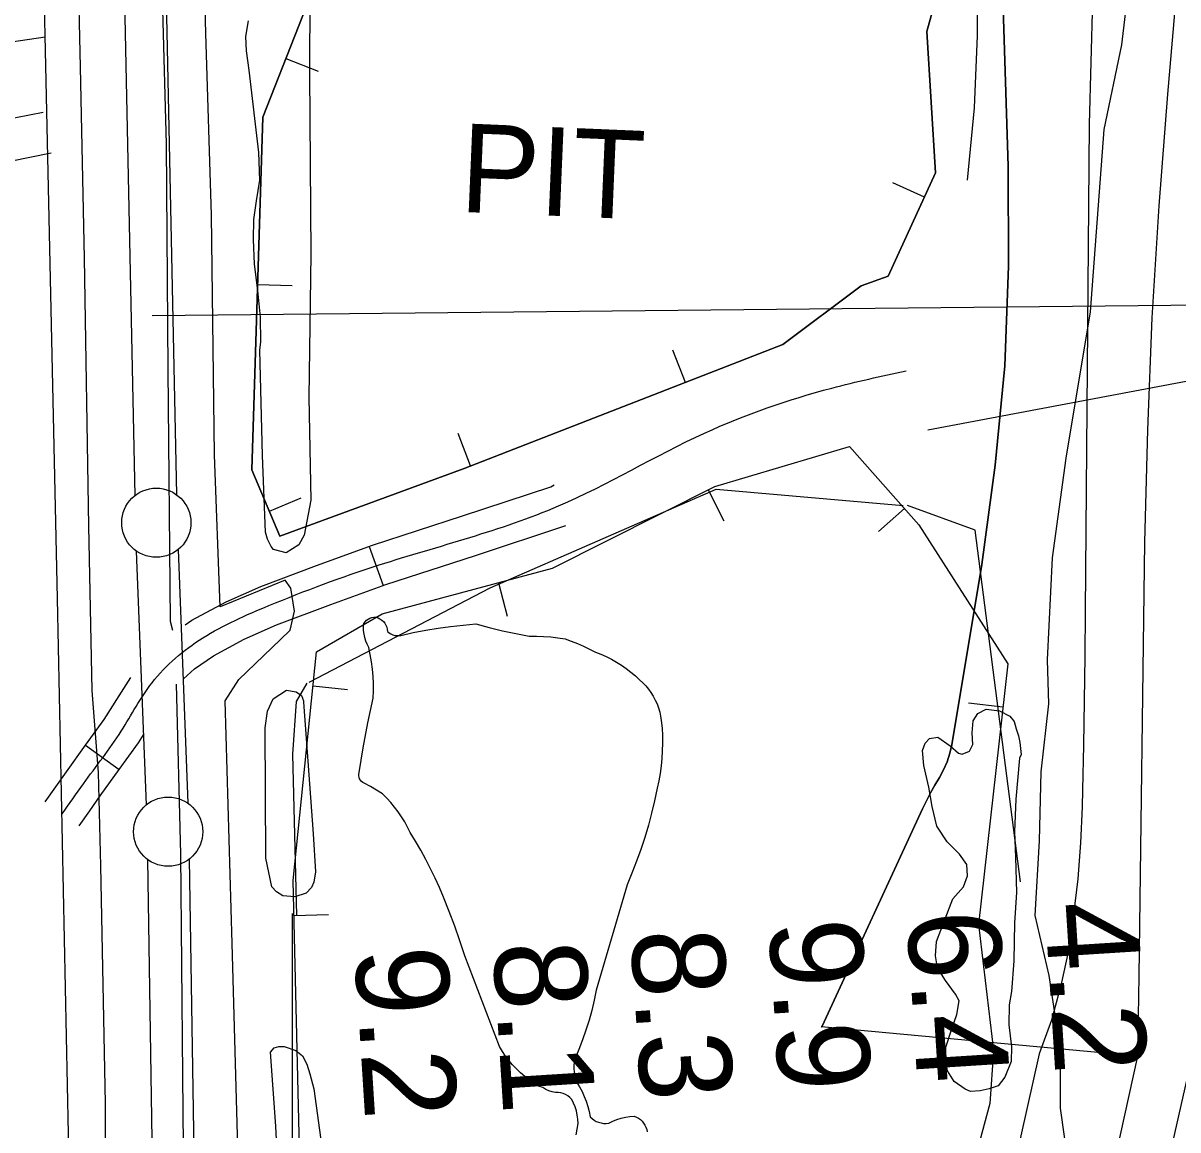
# Model space of a CAD drawing. Extents: x 3651524 to 3689615, y 505651 to 531377.
# Drawn here: x 3657123 to 3657958, y 525474 to 526274 of the extents above; entities that cross this region are included whole.
import ezdxf

# ---------------------------------------------------------------- set-up
doc = ezdxf.new("R2010")
doc.units = 0
for name, color, linetype in [('V-BORW-IDEN', 7, 'Continuous'), ('V-BORW-LINE', 7, 'Continuous'), ('V-FLOD-BASE', 7, 'Continuous'), ('V-LEVE-TOET', 7, 'Continuous'), ('V-RIVR-EDGE', 7, 'Continuous'), ('V-RIVR-RANG', 7, 'Continuous'), ('V-ROAD-CNTR', 7, 'Continuous'), ('V-SITE-VEGE', 7, 'Continuous'), ('V-SURV-LINE', 7, 'Continuous'), ('V-TOPO-DPTH', 7, 'Continuous'), ('V-TOPO-MINR', 7, 'Continuous'), ('V-TOPO-SHOR', 7, 'Continuous'), ('V-TOPO-WATR', 7, 'Continuous'), ('V-UTIL-LINE', 7, 'Continuous')]:
    doc.layers.add(name, color=color, linetype=linetype)

msp = doc.modelspace()

# ---------------------------------------------------------------- linework, layer by layer
at = {"layer": 'V-BORW-LINE'}
for p, q in [((3657312.948, 526248.599), (3657336.211, 526239.443)), ((3657774.427, 526148.236), (3657751.719, 526158.693)), ((3657292.453, 526085.229), (3657317.441, 526084.448)), ((3657601.687, 526014.447), (3657592.626, 526037.748)), ((3657446.412, 525954.07), (3657437.352, 525977.371)), ((3657618.267, 525936.693), (3657629.506, 525914.362)), ((3657300.945, 525921.267), (3657323.967, 525931.012)), ((3657760.027, 525923.269), (3657741.331, 525906.672)), ((3657466.495, 525869.575), (3657472.927, 525845.417)), ((3657332.574, 525794.935), (3657357.442, 525792.373)), ((3657831.248, 525779.619), (3657806.405, 525782.418)), ((3657318.707, 525629.088), (3657343.699, 525629.702))]:
    msp.add_line(p, q, dxfattribs=at)
for points in [[(3657728.852, 526084.256), (3657672.131, 526041.839), (3657441.728, 525952.249), (3657308.621, 525903.131), (3657288.265, 525951.224), (3657296.232, 526206.126), (3657397.79, 526464.173), (3657536.222, 526568.034), (3657709.883, 526722.407), (3657855.473, 526851.035), (3657918.528, 526885.397), (3657908.766, 526815.072), (3657907.547, 526711.965), (3657860.324, 526632.941), (3657827.983, 526455.484), (3657776.138, 526268.002), (3657782.598, 526165.98), (3657748.183, 526091.244), (3657728.852, 526084.256)], [(3657728.852, 526084.256), (3657748.183, 526091.244), (3657782.598, 526165.98), (3657776.138, 526268.002), (3657827.983, 526455.484), (3657860.324, 526632.941), (3657867.071, 526644.232)], [(3657583.926, 526610.44), (3657536.222, 526568.034), (3657397.79, 526464.173), (3657296.232, 526206.126), (3657288.265, 525951.224), (3657308.621, 525903.131), (3657441.728, 525952.249), (3657672.131, 526041.839), (3657728.852, 526084.256)], [(3657824.322, 525531.349), (3657824.331, 525531.074), (3657821.754, 525492.958), (3657778.875, 525333.886), (3657638.271, 525188.065), (3657516.728, 525065.481), (3657416.524, 525021.328), (3657325.39, 525027.083), (3657318.044, 525245.645), (3657322.596, 525470.944), (3657318.086, 525654.327), (3657335.125, 525819.695), (3657382.427, 525847.19), (3657505.61, 525879.99), (3657622.95, 525939.05), (3657720.36, 525967.952), (3657770.483, 525911.49), (3657834.768, 525810.861), (3657813.542, 525622.479), (3657824.322, 525531.349)], [(3657329.662, 525797.603), (3657460.451, 525865.97), (3657623.937, 525937.309), (3657759.185, 525925.419)], [(3657843.901, 525653.438), (3657811.203, 525907.585), (3657762.157, 525925.419)], [(3657320.744, 525628.92), (3657317.92, 525745.618), (3657320.497, 525783.734), (3657328.175, 525796.865)], [(3657317.772, 525128.054), (3657317.772, 525463.948), (3657317.772, 525630.406)]]:
    msp.add_lwpolyline(points, dxfattribs=at)
at = {"layer": 'V-FLOD-BASE'}
for points in [[(3657212.577, 526974.469), (3657212.215, 526820.367), (3657213.327, 526682.775), (3657216.673, 526538.055), (3657220.992, 526381.51), (3657226.403, 526186.565), (3657227.657, 526023.579), (3657229.168, 525841.694), (3657230.823, 525835.171)], [(3657233.676, 525796.15), (3657236.817, 525673.28), (3657238.124, 525513.246), (3657239.543, 525359.705), (3657243.953, 525174.816), (3657248.712, 525076.717), (3657257.785, 524988.581), (3657262.659, 524963.696)]]:
    msp.add_lwpolyline(points, dxfattribs=at)
at = {"layer": 'V-LEVE-TOET'}
for points in [[(3657145.337, 527057.966), (3657144.801, 526994.208), (3657147.785, 526929.204), (3657148.063, 526911.487), (3657148.018, 526866.712), (3657156.587, 526816.962), (3657160.654, 526712.97), (3657164.64, 526537.536), (3657160.902, 526392.944), (3657164.146, 526242.321), (3657167.017, 526104.106), (3657170.089, 525910.384), (3657172.715, 525791.657), (3657177.114, 525732.292), (3657178.877, 525664.949), (3657182.334, 525493.069), (3657181.859, 525332.475), (3657186.256, 525146.996), (3657188.163, 524987.54)], [(3657265.356, 525852.265), (3657261.393, 525962.157), (3657259.138, 526135.201), (3657254.971, 526266.942), (3657249.984, 526452.434), (3657248.155, 526649.675), (3657247.641, 526754.194), (3657250.891, 526837.98), (3657246.49, 526923.083), (3657241.857, 526961.542), (3657239.113, 526973.4), (3657237.489, 526981.696), (3657235.418, 527006.623)], [(3657268.879, 525784.301), (3657278.928, 525799.495), (3657308.784, 525828.312), (3657315.893, 525835.175), (3657319.004, 525848.923), (3657316.505, 525865.737), (3657312.413, 525871.4), (3657265.356, 525852.265)], [(3657289.334, 525003.955), (3657283.374, 525034.173), (3657278.168, 525140.547), (3657277.609, 525309.425), (3657278.373, 525452.891), (3657274.046, 525608.846), (3657268.879, 525784.301)]]:
    msp.add_lwpolyline(points, dxfattribs=at)
at = {"layer": 'V-RIVR-EDGE'}
msp.add_lwpolyline([(3657930.545, 526372.594), (3657917.056, 526258.566), (3657904.297, 526197.364), (3657894.366, 526065.317), (3657876.695, 525959.703), (3657866.912, 525887.688), (3657863.127, 525813.857), (3657864.249, 525782.037), (3657858.725, 525732.824), (3657857.401, 525683), (3657854.265, 525628.978), (3657864.364, 525585.73), (3657872.635, 525531.68), (3657872.531, 525489.657), (3657878.433, 525448.821)], dxfattribs=at)
at = {"layer": 'V-RIVR-RANG'}
msp.add_line((3657216.208, 526062.681), (3658216.155, 526073.052), dxfattribs=at)
at = {"layer": 'V-ROAD-CNTR'}
for p, q in [((3657372.995, 525895.752), (3657383.183, 525867.535)), ((3657167.941, 525752.026), (3657192.339, 525734.57))]:
    msp.add_line(p, q, dxfattribs=at)
for points in [[(3657116.081, 527420.914), (3657129.563, 526683.648), (3657147.666, 525858.076), (3657164.182, 525048.823)], [(3657138.766, 526263.956), (3657088.253, 526256.492), (3657046.031, 526241.845), (3657006.023, 526218.731), (3656951.383, 526179.967), (3656879.696, 526140.079), (3656812.216, 526114.387), (3656784.484, 526094.991), (3656769.108, 526085.104), (3656748.831, 526048.873)], [(3656835.607, 525403.473), (3656838.389, 525479.496), (3656832.373, 525666.697), (3656827.324, 525808.689), (3656824.216, 525892.791), (3656834.591, 525942.84), (3656858.732, 526001.515), (3656892.271, 526034.018), (3656994.889, 526130.902), (3657058.537, 526185.775), (3657089.534, 526200.537), (3657107.796, 526203.908), (3657137.325, 526209.831)], [(3656861.84, 525108.965), (3656860.787, 525271.196), (3656868.407, 525479.43), (3656862.355, 525667.711), (3656857.304, 525809.775), (3656854.33, 525890.263), (3656863.399, 525934.012), (3656884.098, 525984.321), (3656913.009, 526012.338), (3657014.991, 526108.622), (3657075.075, 526160.423), (3657098.866, 526171.753), (3657113.47, 526174.448), (3657143.225, 526180.417)], [(3657240.108, 525839.164), (3657244.982, 525842.471), (3657269.642, 525855.856), (3657294.846, 525866.913), (3657335.11, 525882.074), (3657375.392, 525896.617), (3657440.516, 525917.822), (3657504.338, 525939.018), (3657506.843, 525940.235)], [(3657238.904, 525800.21), (3657246.78, 525807.438), (3657260.598, 525816.813), (3657282.846, 525828.89), (3657306.166, 525839.119), (3657345.49, 525853.926), (3657385.132, 525868.239), (3657449.888, 525889.324), (3657515.365, 525911.07)], [(3657138.95, 525711.093), (3657146.573, 525721.992), (3657154.264, 525732.911), (3657167.968, 525752.063), (3657181.454, 525770.771), (3657192.318, 525787.83), (3657200.813, 525801.155)], [(3657163.534, 525693.899), (3657171.129, 525704.758), (3657178.726, 525715.545), (3657192.336, 525734.564), (3657206.294, 525753.929), (3657209.944, 525759.659)]]:
    msp.add_lwpolyline(points, dxfattribs=at)
msp.add_spline([(3657151.242, 525702.496), (3657166.495, 525724.228), (3657193.874, 525762.35), (3657216.125, 525797.269), (3657252.79, 525829.642), (3657300.506, 525853.016), (3657380.262, 525882.428), (3657510.003, 525925.094), (3657615.434, 525977.691), (3657707.484, 526010.271), (3657761.35, 526022.829)], degree=3, dxfattribs=at)
at = {"layer": 'V-SITE-VEGE'}
for points in [[(3657330.368, 526354.185), (3657329.928, 526237.707), (3657330.855, 526107.184), (3657329.565, 526003.666), (3657330.947, 525929.219), (3657326.184, 525903.957), (3657322.289, 525897.014), (3657313.017, 525891.247), (3657303.891, 525893.565), (3657302.312, 525895.751), (3657299.711, 525901.188), (3657298.179, 525906.068), (3657295.927, 525961.657), (3657294.036, 526037.726), (3657294.679, 526043.649), (3657294.454, 526061.45), (3657292.642, 526080.896), (3657290.278, 526099.815), (3657289.514, 526117.623), (3657289.772, 526132.18), (3657291.628, 526145.627), (3657294.051, 526160.684), (3657293.326, 526180.652), (3657286.287, 526240.097), (3657284.378, 526254.153), (3657284.018, 526264.405), (3657285.836, 526275.698)], [(3657311.258, 525364.395), (3657305.692, 525476.666), (3657301.784, 525530.123), (3657304.536, 525533.314), (3657307.791, 525534.332), (3657311.563, 525534.264), (3657320.142, 525531.418), (3657324.926, 525527.559), (3657328.058, 525521.571), (3657330.089, 525514.524), (3657333.135, 525503.684), (3657338.861, 525461.519)]]:
    msp.add_lwpolyline(points, dxfattribs=at)
msp.add_lwpolyline([(3657325.67, 525783.166), (3657332.619, 525688.128), (3657334.29, 525660.595), (3657333.077, 525653.067), (3657331.394, 525649.323), (3657327.544, 525645.075), (3657319.409, 525642.524), (3657310.791, 525643.216), (3657305.988, 525645.995), (3657302.82, 525649.827), (3657298.331, 525670.397), (3657297.842, 525764.783), (3657299.668, 525776.614), (3657303.605, 525785.716), (3657313.421, 525792.011), (3657320.41, 525790.809), (3657324.138, 525788.046), (3657325.688, 525784.243)], close=True, dxfattribs=at)
at = {"layer": 'V-SURV-LINE'}
for points in [[(3657203.821, 525932.631), (3657188.731, 526659.151)], [(3657218.724, 526659.788), (3657233.814, 525933.267)], [(3657234.985, 525893.581), (3657242.006, 525710.155)], [(3657212.029, 525708.996), (3657205.008, 525892.422)], [(3657221.362, 525139.666), (3657213.096, 525669.39)], [(3657243.092, 525669.868), (3657251.358, 525140.144)]]:
    msp.add_lwpolyline(points, dxfattribs=at)
for centre in [(3657219.232, 525912.975), (3657227.782, 525689.602)]:
    msp.add_circle(centre, 25, dxfattribs=at)
at = {"layer": 'V-TOPO-DPTH'}
for points in [[(3657928.431, 525527.204), (3657699.853, 525548.461), (3657700.002, 525548.517), (3657700.451, 525549.02), (3657773.151, 525706.159), (3657775.96, 525711.951), (3657778.907, 525717.669), (3657782.06, 525723.276), (3657785.351, 525728.808), (3657788.386, 525734.42), (3657790.959, 525740.206), (3657792.837, 525746.253), (3657794.252, 525752.474), (3657815.911, 525882.817), (3657825.656, 525954.487), (3657832.571, 526026.346), (3657835.238, 526098.487), (3657835.075, 526170.816), (3657819.331, 526666.121), (3657817.807, 526699.989), (3657815.687, 526733.812), (3657812.675, 526767.567), (3657809.068, 526801.277), (3657745.212, 527331.69)], [(3657957.039, 526301.08), (3657950.125, 526222.909), (3657943.884, 526142.016), (3657938.856, 526061.062), (3657935.646, 525980.015), (3657933.649, 525898.907), (3657929.446, 525585.056), (3657929.234, 525570.592), (3657928.998, 525556.129), (3657928.727, 525541.666), (3657928.431, 525527.204), (3657667.418, 524341.541)], [(3657957.039, 526301.08), (3657950.125, 526222.909), (3657943.884, 526142.016), (3657938.856, 526061.062), (3657935.646, 525980.015), (3657933.649, 525898.907), (3657929.446, 525585.056), (3657929.234, 525570.592), (3657928.998, 525556.129), (3657928.727, 525541.666), (3657928.431, 525527.204)]]:
    msp.add_lwpolyline(points, dxfattribs=at)
at = {"layer": 'V-TOPO-MINR'}
for points in [[(3657745.212, 527331.69), (3657809.068, 526801.277), (3657812.675, 526767.567), (3657815.687, 526733.812), (3657817.807, 526699.989), (3657819.331, 526666.121), (3657835.075, 526170.816), (3657835.238, 526098.487), (3657832.571, 526026.346), (3657825.656, 525954.487), (3657815.911, 525882.817), (3657794.252, 525752.474), (3657792.837, 525746.253), (3657790.959, 525740.206), (3657788.386, 525734.42), (3657785.351, 525728.808), (3657782.06, 525723.276), (3657778.907, 525717.669), (3657775.96, 525711.951), (3657773.151, 525706.159), (3657700.451, 525549.02), (3657700.002, 525548.517), (3657699.853, 525548.461)], [(3657746.507, 527170.245), (3657793.262, 526781.861), (3657795.911, 526757.108), (3657798.123, 526732.321), (3657799.679, 526707.485), (3657800.799, 526682.615), (3657812.401, 526317.649), (3657812.499, 526265.162), (3657810.518, 526212.817), (3657805.416, 526160.684)], [(3657995.048, 526363.94), (3657993.392, 526267.798), (3657990.673, 526171.666), (3657986.279, 526051.56), (3657984.456, 526004.663), (3657982.49, 525957.772), (3657980.31, 525910.891), (3657977.986, 525864.016), (3657975.76, 525817.138), (3657973.808, 525770.25), (3657972.267, 525723.346), (3657971.001, 525676.433), (3657969.883, 525626.988), (3657969.071, 525592.85), (3657968.206, 525558.713), (3657967.261, 525524.579), (3657696.365, 524327.331)], [(3657896.093, 526290.789), (3657893.462, 526200.995), (3657890.768, 525848.777), (3657890.444, 525816.535), (3657890.016, 525784.295), (3657889.433, 525752.057), (3657888.746, 525719.82), (3657888.457, 525707.616), (3657887.278, 525681.536), (3657885.357, 525655.528), (3657882.322, 525629.625), (3657878.545, 525603.793), (3657873.125, 525578.363), (3657866.286, 525553.388), (3657857.317, 525529.096), (3657591.228, 524337.927)]]:
    msp.add_lwpolyline(points, dxfattribs=at)
at = {"layer": 'V-TOPO-SHOR'}
for points in [[(3657495.494, 525505.668), (3657492.045, 525507.794), (3657488.713, 525510.102), (3657485.512, 525512.582), (3657482.448, 525515.232), (3657479.53, 525518.044), (3657476.767, 525521.008), (3657474.166, 525524.114), (3657471.737, 525527.356), (3657469.484, 525530.723), (3657467.416, 525534.209), (3657442.152, 525599.909), (3657438.707, 525610.638), (3657434.986, 525621.276), (3657430.988, 525631.813), (3657426.722, 525642.243), (3657423.843, 525649.196), (3657420.779, 525656.065), (3657417.529, 525662.85), (3657414.098, 525669.547), (3657410.488, 525676.148), (3657406.703, 525682.65), (3657402.742, 525689.046), (3657400.842, 525692.919), (3657398.761, 525696.693), (3657396.502, 525700.367), (3657394.071, 525703.929), (3657391.472, 525707.371), (3657388.713, 525710.685), (3657385.801, 525713.866), (3657382.741, 525716.905), (3657378.412, 525719.7), (3657373.962, 525722.297), (3657369.397, 525724.689), (3657368.399, 525725.253), (3657367.517, 525725.98), (3657366.771, 525726.848), (3657366.189, 525727.833), (3657365.788, 525728.904), (3657365.577, 525730.031), (3657365.569, 525731.175), (3657365.755, 525732.304), (3657368.823, 525750.277), (3657372.196, 525768.195), (3657375.874, 525786.054), (3657376.139, 525791.333), (3657376.165, 525796.621), (3657375.954, 525801.903), (3657375.508, 525807.173), (3657374.822, 525812.413), (3657373.902, 525817.619), (3657372.747, 525822.78), (3657371.578, 525825.064), (3657370.621, 525827.446), (3657369.888, 525829.905), (3657369.384, 525832.422), (3657369.114, 525834.974), (3657369.079, 525837.54), (3657369.28, 525840.098), (3657370.109, 525841.337), (3657371.127, 525842.427), (3657372.309, 525843.336), (3657373.622, 525844.045), (3657375.031, 525844.53), (3657376.499, 525844.784), (3657377.99, 525844.798), (3657379.485, 525844.268), (3657380.894, 525843.541), (3657382.19, 525842.628), (3657383.35, 525841.544), (3657384.349, 525840.313), (3657385.17, 525838.958), (3657385.799, 525837.503), (3657386.223, 525835.976), (3657386.436, 525834.403), (3657387.56, 525833.41), (3657388.818, 525832.588), (3657390.18, 525831.957), (3657391.619, 525831.529), (3657393.104, 525831.314), (3657394.607, 525831.316), (3657396.092, 525831.536), (3657404.999, 525833.514), (3657413.959, 525835.249), (3657422.962, 525836.742), (3657432.002, 525837.989), (3657441.07, 525838.992), (3657450.166, 525839.748)], [(3657450.166, 525839.748), (3657459.754, 525837.219), (3657469.4, 525834.913), (3657479.098, 525832.832), (3657488.838, 525830.974), (3657494.036, 525831.003), (3657499.228, 525830.809), (3657504.407, 525830.393), (3657509.564, 525829.758), (3657514.688, 525828.902), (3657519.236, 525827.382), (3657523.713, 525825.664), (3657528.11, 525823.747), (3657532.419, 525821.642), (3657536.63, 525819.346), (3657540.577, 525817.837), (3657544.445, 525816.139), (3657548.228, 525814.257), (3657551.914, 525812.194), (3657555.498, 525809.958), (3657558.97, 525807.549), (3657562.32, 525804.977), (3657565.546, 525802.247), (3657568.634, 525799.366), (3657570.91, 525797.264), (3657573.039, 525795.014), (3657575.012, 525792.628), (3657576.822, 525790.113), (3657578.458, 525787.483), (3657579.915, 525784.749), (3657581.182, 525781.925), (3657582.26, 525779.021), (3657583.14, 525776.049), (3657583.818, 525773.028), (3657584.293, 525769.967), (3657584.787, 525764.507), (3657585.074, 525759.03), (3657585.153, 525753.548), (3657585.022, 525748.065), (3657584.686, 525742.593), (3657584.142, 525737.135), (3657583.388, 525731.704), (3657582.432, 525726.303), (3657581.27, 525720.946), (3657579.392, 525711.994), (3657577.273, 525703.095), (3657574.909, 525694.26), (3657572.308, 525685.491), (3657569.468, 525676.797), (3657566.394, 525668.183), (3657563.084, 525659.655), (3657559.545, 525651.221), (3657537.167, 525575.04), (3657535.706, 525567.706), (3657533.992, 525560.427), (3657532.028, 525553.212), (3657529.818, 525546.071), (3657527.361, 525539.007), (3657524.662, 525532.034), (3657521.725, 525525.159), (3657521.309, 525522.882), (3657521.096, 525520.578), (3657521.084, 525518.263), (3657521.274, 525515.957), (3657521.663, 525513.676), (3657522.251, 525511.437), (3657523.031, 525509.258), (3657523.998, 525507.155), (3657525.145, 525505.146), (3657526.998, 525501.756), (3657528.633, 525498.256), (3657530.04, 525494.66), (3657531.215, 525490.982), (3657532.153, 525487.236), (3657532.852, 525483.437), (3657534.185, 525482.165), (3657535.668, 525481.07), (3657537.271, 525480.166), (3657538.975, 525479.468), (3657540.755, 525478.983), (3657542.58, 525478.723), (3657544.421, 525478.692), (3657546.254, 525478.886), (3657549.145, 525480.277), (3657552.129, 525481.457), (3657555.191, 525482.417), (3657558.314, 525483.156), (3657561.481, 525483.671), (3657564.678, 525483.953)], [(3657843.214, 525742.765), (3657840.533, 525713.151), (3657839.574, 525689.439), (3657840.328, 525671.091), (3657840.959, 525645.733), (3657839.49, 525623.647), (3657839.005, 525596.153), (3657837.537, 525574.067), (3657835.747, 525564.392), (3657835.491, 525549.835), (3657837.371, 525534.164), (3657837.178, 525523.381), (3657832.666, 525512.136), (3657827.7, 525505.752), (3657821.192, 525503.71), (3657814.693, 525502.207), (3657807.677, 525501.791), (3657803.931, 525503.475), (3657795.94, 525509.01), (3657791.221, 525516.643), (3657790.238, 525522.052), (3657789.908, 525533.922), (3657793.892, 525545.717), (3657797.875, 525557.511), (3657799.663, 525567.188), (3657797.054, 525572.087), (3657789.679, 525581.923), (3657783.91, 525591.195), (3657782.445, 525599.849), (3657783.164, 525610.081), (3657789.39, 525626.691), (3657795.039, 525641.151), (3657802.739, 525649.645), (3657805.578, 525657.683), (3657805.18, 525665.779), (3657799.923, 525673.422), (3657790.912, 525682.21), (3657783.564, 525693.664), (3657780.037, 525707.748), (3657777.59, 525721.814), (3657774.092, 525737.516), (3657773.205, 525748.317), (3657774.917, 525753.679), (3657778.208, 525756.857), (3657784.158, 525757.83), (3657793.218, 525751.737), (3657799.053, 525746.243), (3657801.74, 525745.655), (3657807.169, 525747.715), (3657809.411, 525752.53), (3657809.024, 525761.166), (3657809.717, 525769.782), (3657813.047, 525775.115), (3657819.033, 525778.247), (3657828.718, 525776.995), (3657836.199, 525773.09), (3657839.368, 525769.258), (3657840.889, 525763.839), (3657842.421, 525758.959), (3657843.414, 525754.086), (3657844.338, 525745.442), (3657843.214, 525742.765)], [(3657515.14, 525499.551), (3657513.402, 525500.298), (3657511.581, 525500.816), (3657509.709, 525501.099), (3657507.817, 525501.136), (3657505.4, 525501.56), (3657503.053, 525502.275), (3657500.813, 525503.27), (3657498.709, 525504.533), (3657495.494, 525505.668)], [(3657522.82, 525470.455), (3657524.139, 525478.737), (3657523.943, 525481.743), (3657523.517, 525484.725), (3657522.863, 525487.668), (3657521.989, 525490.552), (3657520.895, 525493.36), (3657519.593, 525496.075), (3657518.262, 525497.423), (3657516.771, 525498.586), (3657515.14, 525499.551)], [(3657564.678, 525483.953), (3657566.277, 525483.304), (3657567.782, 525482.46), (3657569.173, 525481.438), (3657570.424, 525480.252), (3657571.52, 525478.919), (3657572.441, 525477.461), (3657573.177, 525475.898), (3657573.711, 525474.26), (3657574.039, 525472.564)]]:
    msp.add_lwpolyline(points, dxfattribs=at)
at = {"layer": 'V-TOPO-WATR'}
msp.add_lwpolyline([(3657957.039, 526301.08), (3657950.125, 526222.909), (3657943.884, 526142.016), (3657938.856, 526061.062), (3657935.646, 525980.015), (3657933.649, 525898.907), (3657929.446, 525585.056), (3657929.234, 525570.592), (3657928.998, 525556.129), (3657928.727, 525541.666), (3657928.431, 525527.204), (3657667.418, 524341.541)], dxfattribs=at)
at = {"layer": 'V-UTIL-LINE'}
msp.add_line((3657776.926, 525980.1), (3660040.92, 526406.917), dxfattribs=at)

# ---------------------------------------------------------------- texts
at = {"layer": 'V-BORW-IDEN'}
msp.add_text(' PIT', height=63.9999, rotation=357.584564, dxfattribs=at).set_placement((3657414.259, 526138.77))
at = {"layer": 'V-RIVR-RANG'}
for s, p in [('4.2', (3657861.367, 525637.409)), ('6.4', (3657761.583, 525630.846)), ('9.9', (3657661.781, 525624.546)), ('8.3', (3657562.014, 525617.72)), ('9.2', (3657362.445, 525604.594)), ('8.1', (3657462.38, 525608.788))]:
    msp.add_text(s, height=67, rotation=273.618326, dxfattribs=at).set_placement(p)

doc.saveas('drawing.dxf')
